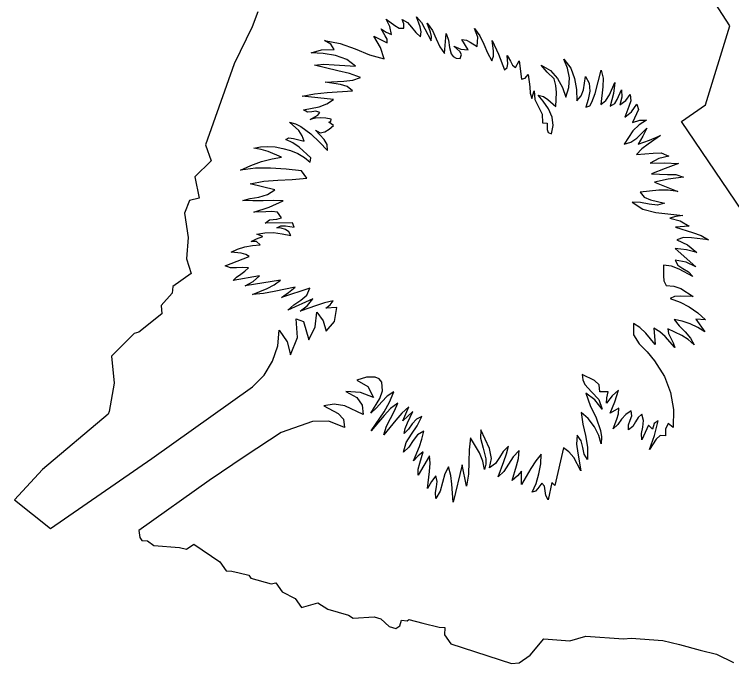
# Model space of a CAD drawing. Extents: x 1581789 to 1622364, y 1043167 to 1103486.
# Drawn here: x 1606240.325 to 1606243.636, y 1090299.144 to 1090302.14 of the extents above; entities that cross this region are included whole.
import ezdxf

# ---------------------------------------------------------------- set-up
doc = ezdxf.new("R2010")
doc.units = 0
doc.layers.add('RD_PD_PatLn2', color=7, linetype='Continuous')

msp = doc.modelspace()

# ---------------------------------------------------------------- linework, layer by layer
at = {"layer": 'RD_PD_PatLn2'}
for p, q in [((1606243.6279, 1090302.0873), (1606242.8537, 1090303.2816)), ((1606241.4489, 1090302.1521), (1606241.4222, 1090302.0817)), ((1606241.4222, 1090302.0817), (1606241.34, 1090301.9109)), ((1606243.5153, 1090301.723), (1606243.6279, 1090302.0873)), ((1606241.9849, 1090302.0387), (1606242.0453, 1090302.0078)), ((1606242.3102, 1090301.9586), (1606242.3182, 1090302.0522)), ((1606242.4201, 1090301.9767), (1606242.3912, 1090302.0236)), ((1606241.34, 1090301.9109), (1606241.2069, 1090301.5382)), ((1606242.6386, 1090301.895), (1606242.6559, 1090301.9255)), ((1606243.0059, 1090301.7753), (1606243.0333, 1090301.882)), ((1606242.7659, 1090301.7396), (1606242.7431, 1090301.7664)), ((1606241.7979, 1090301.7463), (1606241.6544, 1090301.7621)), ((1606243.4048, 1090301.6455), (1606243.5153, 1090301.723)), ((1606241.7976, 1090301.6276), (1606241.7774, 1090301.642)), ((1606242.7626, 1090301.6392), (1606242.7839, 1090301.6379)), ((1606244.0392, 1090300.7057), (1606243.4048, 1090301.6455)), ((1606241.2069, 1090301.5382), (1606241.2341, 1090301.464)), ((1606241.6899, 1090301.4584), (1606241.6932, 1090301.477)), ((1606241.2341, 1090301.464), (1606241.1582, 1090301.39)), ((1606241.6745, 1090301.3841), (1606241.6513, 1090301.4171)), ((1606241.1582, 1090301.39), (1606241.1776, 1090301.2909)), ((1606241.5269, 1090301.3298), (1606241.4134, 1090301.3581)), ((1606241.1339, 1090301.2806), (1606241.1104, 1090301.223)), ((1606241.1776, 1090301.2909), (1606241.1339, 1090301.2806)), ((1606241.1104, 1090301.223), (1606241.1267, 1090301.1098)), ((1606241.6095, 1090301.1773), (1606241.4822, 1090301.1759)), ((1606241.1267, 1090301.1098), (1606241.1192, 1090301.0113)), ((1606241.4715, 1090301.1151), (1606241.4443, 1090301.1249)), ((1606243.3761, 1090301.0589), (1606243.4703, 1090300.974)), ((1606241.1192, 1090301.0113), (1606241.1412, 1090300.944)), ((1606241.2978, 1090300.979), (1606241.4085, 1090301.022)), ((1606241.1412, 1090300.944), (1606241.056, 1090300.8843)), ((1606241.5537, 1090300.9138), (1606241.3908, 1090300.8871)), ((1606241.056, 1090300.8843), (1606241.0535, 1090300.8525)), ((1606241.6887, 1090300.8757), (1606241.5576, 1090300.8327)), ((1606241.0535, 1090300.8525), (1606241.003, 1090300.7962)), ((1606241.003, 1090300.7962), (1606241.0059, 1090300.7572)), ((1606241.8144, 1090300.7864), (1606241.7627, 1090300.7847)), ((1606241.0059, 1090300.7572), (1606240.8997, 1090300.6729)), ((1606243.4713, 1090300.734), (1606243.5126, 1090300.6751)), ((1606240.8997, 1090300.6729), (1606240.8785, 1090300.6678)), ((1606243.2769, 1090300.6913), (1606243.2839, 1090300.6168)), ((1606240.8785, 1090300.6678), (1606240.7739, 1090300.5627)), ((1606240.7739, 1090300.5627), (1606240.7862, 1090300.4377)), ((1606241.9513, 1090300.4659), (1606241.9068, 1090300.451)), ((1606240.7862, 1090300.4377), (1606240.7626, 1090300.3072)), ((1606243.0666, 1090300.3972), (1606243.0273, 1090300.3982)), ((1606240.7584, 1090300.2945), (1606240.4553, 1090300.0399)), ((1606240.7626, 1090300.3072), (1606240.7584, 1090300.2945)), ((1606242.1647, 1090300.3074), (1606242.1176, 1090300.2642)), ((1606243.2521, 1090300.2436), (1606243.2213, 1090300.1767)), ((1606242.8596, 1090300.1397), (1606242.8207, 1090299.9654)), ((1606242.2416, 1090300.1019), (1606242.1898, 1090300.0127)), ((1606242.3926, 1090300.0609), (1606242.3503, 1090299.8883)), ((1606240.4553, 1090300.0399), (1606240.3251, 1090299.8993)), ((1606242.6666, 1090299.9697), (1606242.6659, 1090300.0323)), ((1606242.8065, 1090299.9798), (1606242.7899, 1090299.899)), ((1606242.8207, 1090299.9654), (1606242.8065, 1090299.9798)), ((1606240.3251, 1090299.8993), (1606240.4915, 1090299.7672)), ((1606240.899, 1090299.7579), (1606240.9038, 1090299.7262)), ((1606240.9038, 1090299.7262), (1606240.9137, 1090299.7121)), ((1606240.9137, 1090299.7121), (1606240.9404, 1090299.71)), ((1606240.9404, 1090299.71), (1606240.9684, 1090299.6881)), ((1606240.9684, 1090299.6881), (1606241.0882, 1090299.6793)), ((1606241.0882, 1090299.6793), (1606241.1203, 1090299.6717)), ((1606241.1203, 1090299.6717), (1606241.1536, 1090299.6951)), ((1606241.1536, 1090299.6951), (1606241.2743, 1090299.6136)), ((1606241.2743, 1090299.6136), (1606241.3036, 1090299.5718)), ((1606241.3036, 1090299.5718), (1606241.3294, 1090299.5704)), ((1606241.3294, 1090299.5704), (1606241.3624, 1090299.5622)), ((1606241.3624, 1090299.5622), (1606241.4075, 1090299.5519)), ((1606241.4075, 1090299.5519), (1606241.4175, 1090299.5377)), ((1606241.4175, 1090299.5377), (1606241.511, 1090299.5118)), ((1606241.511, 1090299.5118), (1606241.5326, 1090299.5159)), ((1606241.5326, 1090299.5159), (1606241.5617, 1090299.4744)), ((1606241.5617, 1090299.4744), (1606241.6213, 1090299.4445)), ((1606241.6213, 1090299.4445), (1606241.6508, 1090299.4025)), ((1606241.6508, 1090299.4025), (1606241.7258, 1090299.4238)), ((1606241.7258, 1090299.4238), (1606241.7716, 1090299.3945)), ((1606241.7716, 1090299.3945), (1606241.8668, 1090299.368)), ((1606241.8668, 1090299.368), (1606241.8888, 1090299.3529)), ((1606241.8888, 1090299.3529), (1606241.9866, 1090299.3591)), ((1606241.9866, 1090299.3591), (1606242.0175, 1090299.3499)), ((1606242.0175, 1090299.3499), (1606242.056, 1090299.3146)), ((1606242.0868, 1090299.3057), (1606242.1045, 1090299.3181)), ((1606242.1045, 1090299.3181), (1606242.1117, 1090299.3439)), ((1606242.1117, 1090299.3439), (1606242.1381, 1090299.3416)), ((1606242.1381, 1090299.3416), (1606242.1465, 1090299.3476)), ((1606242.1465, 1090299.3476), (1606242.21, 1090299.3302)), ((1606242.21, 1090299.3302), (1606242.2864, 1090299.3113)), ((1606242.056, 1090299.3146), (1606242.0868, 1090299.3057)), ((1606242.2864, 1090299.3113), (1606242.3125, 1090299.3101)), ((1606242.3125, 1090299.3101), (1606242.3105, 1090299.2769)), ((1606242.3105, 1090299.2769), (1606242.3402, 1090299.2346)), ((1606242.7061, 1090299.1831), (1606242.7687, 1090299.2575)), ((1606242.7687, 1090299.2575), (1606242.8891, 1090299.2491)), ((1606242.8891, 1090299.2491), (1606242.9628, 1090299.2699)), ((1606242.9628, 1090299.2699), (1606243.1365, 1090299.2574)), ((1606243.1365, 1090299.2574), (1606243.1727, 1090299.2616)), ((1606243.1727, 1090299.2616), (1606243.3193, 1090299.2504)), ((1606243.3193, 1090299.2504), (1606243.396, 1090299.2322)), ((1606242.3402, 1090299.2346), (1606242.6207, 1090299.1435)), ((1606243.396, 1090299.2322), (1606243.4904, 1090299.2056)), ((1606242.6554, 1090299.1475), (1606242.7061, 1090299.1831)), ((1606243.4904, 1090299.2056), (1606243.5669, 1090299.1871)), ((1606243.5669, 1090299.1871), (1606243.6446, 1090299.1484)), ((1606242.6207, 1090299.1435), (1606242.6554, 1090299.1475))]:
    msp.add_line(p, q, dxfattribs=at)
for points in [[(1606242.0453, 1090302.0078), (1606242.0459, 1090302.0253), (1606242.0372, 1090302.0408), (1606242.0183, 1090302.0723), (1606242.0421, 1090302.0581), (1606242.0665, 1090302.0471), (1606242.0587, 1090302.0832), (1606242.0417, 1090302.1173), (1606242.0811, 1090302.0891), (1606242.101, 1090302.0769), (1606242.1234, 1090302.0768), (1606242.1237, 1090302.0962), (1606242.116, 1090302.1164), (1606242.1392, 1090302.1025), (1606242.1587, 1090302.08), (1606242.1779, 1090302.056), (1606242.2004, 1090302.0368), (1606242.2037, 1090302.0599), (1606242.1982, 1090302.0829), (1606242.1814, 1090302.1277), (1606242.2046, 1090302.1028), (1606242.2198, 1090302.0736), (1606242.2485, 1090302.0176), (1606242.2506, 1090302.0378), (1606242.2458, 1090302.058), (1606242.2304, 1090302.0985), (1606242.2557, 1090302.0658), (1606242.2727, 1090302.0272), (1606242.2885, 1090301.9895), (1606242.3102, 1090301.9586)], [(1606242.3912, 1090302.0236), (1606242.4126, 1090302.0215), (1606242.4293, 1090302.0117), (1606242.4622, 1090301.992), (1606242.4653, 1090302.0353), (1606242.4492, 1090302.0745), (1606242.4742, 1090302.0411), (1606242.4927, 1090302.002), (1606242.5096, 1090301.9617), (1606242.5297, 1090301.9249), (1606242.5369, 1090301.9471), (1606242.5363, 1090301.9711), (1606242.5309, 1090302.0194), (1606242.5592, 1090301.9554), (1606242.5872, 1090301.8834), (1606242.6005, 1090301.8948), (1606242.6023, 1090301.9119), (1606242.6001, 1090301.9499), (1606242.6148, 1090301.9231), (1606242.6251, 1090301.9055), (1606242.6386, 1090301.895)], [(1606241.6544, 1090301.7621), (1606241.711, 1090301.7737), (1606241.769, 1090301.7794), (1606241.8855, 1090301.7874), (1606241.8614, 1090301.8072), (1606241.8304, 1090301.816), (1606241.7605, 1090301.8263), (1606241.8463, 1090301.8311), (1606241.8876, 1090301.8361), (1606241.9227, 1090301.8481), (1606241.8719, 1090301.8666), (1606241.8181, 1090301.8794), (1606241.711, 1090301.9056), (1606241.7534, 1090301.9101), (1606241.8014, 1090301.9067), (1606241.9005, 1090301.9001), (1606241.8597, 1090301.9309), (1606241.8076, 1090301.9502), (1606241.7508, 1090301.9596), (1606241.6956, 1090301.9624), (1606241.7436, 1090301.9757), (1606241.8013, 1090301.9771), (1606241.7853, 1090302.0022), (1606241.7571, 1090302.0198), (1606241.829, 1090302.0055), (1606241.8976, 1090301.9803), (1606241.9647, 1090301.9537), (1606242.0325, 1090301.9353), (1606242.0159, 1090301.9875), (1606241.9849, 1090302.0387)], [(1606242.3182, 1090302.0522), (1606242.3287, 1090302.0205), (1606242.3335, 1090301.9868), (1606242.3422, 1090301.9571), (1606242.3507, 1090301.9455), (1606242.3638, 1090301.9372), (1606242.3828, 1090301.9363), (1606242.389, 1090301.9553), (1606242.381, 1090301.9685), (1606242.3535, 1090301.9931), (1606242.3864, 1090301.98), (1606242.4201, 1090301.9767)], [(1606242.7431, 1090301.7664), (1606242.7672, 1090301.7605), (1606242.7872, 1090301.7476), (1606242.824, 1090301.7148), (1606242.8279, 1090301.7795), (1606242.8245, 1090301.8117), (1606242.8162, 1090301.8421), (1606242.7846, 1090301.8737), (1606242.7576, 1090301.9052), (1606242.8005, 1090301.8807), (1606242.8326, 1090301.8442), (1606242.8555, 1090301.8017), (1606242.8711, 1090301.758), (1606242.8851, 1090301.8025), (1606242.8877, 1090301.8475), (1606242.8792, 1090301.8916), (1606242.861, 1090301.9326), (1606242.8931, 1090301.892), (1606242.9114, 1090301.8445), (1606242.9198, 1090301.793), (1606242.9221, 1090301.7409), (1606242.9408, 1090301.7642), (1606242.9529, 1090301.7922), (1606242.962, 1090301.8524), (1606242.9782, 1090301.823), (1606242.9813, 1090301.7861), (1606242.9746, 1090301.7468), (1606242.9635, 1090301.7109), (1606242.9814, 1090301.7174), (1606242.9908, 1090301.7341), (1606243.0059, 1090301.7753)], [(1606242.6559, 1090301.9255), (1606242.6662, 1090301.8411), (1606242.6828, 1090301.8459), (1606242.6962, 1090301.8622), (1606242.7039, 1090301.8048), (1606242.7061, 1090301.7767), (1606242.7143, 1090301.7523), (1606242.7241, 1090301.7876), (1606242.7274, 1090301.7464), (1606242.7444, 1090301.7128), (1606242.7613, 1090301.6794), (1606242.7626, 1090301.6392)], [(1606243.0333, 1090301.882), (1606243.0434, 1090301.8455), (1606243.0419, 1090301.8058), (1606243.0319, 1090301.7238), (1606243.0556, 1090301.7421), (1606243.0717, 1090301.768), (1606243.0975, 1090301.8253), (1606243.0912, 1090301.7744), (1606243.076, 1090301.7161), (1606243.0965, 1090301.728), (1606243.1085, 1090301.7475), (1606243.1276, 1090301.791), (1606243.1298, 1090301.7571), (1606243.1205, 1090301.7229), (1606243.1476, 1090301.7427), (1606243.167, 1090301.7697), (1606243.1703, 1090301.7412), (1606243.1621, 1090301.7146), (1606243.1428, 1090301.6649), (1606243.1733, 1090301.6899), (1606243.1986, 1090301.7247), (1606243.2063, 1090301.7009), (1606243.1973, 1090301.6807), (1606243.1781, 1090301.6407), (1606243.2121, 1090301.652), (1606243.2435, 1090301.652), (1606243.2087, 1090301.6296), (1606243.1803, 1090301.6028), (1606243.1399, 1090301.5407), (1606243.1714, 1090301.5493), (1606243.1986, 1090301.568), (1606243.2453, 1090301.6146), (1606243.2263, 1090301.5772), (1606243.2049, 1090301.541), (1606243.2569, 1090301.5592), (1606243.3078, 1090301.5806), (1606243.2508, 1090301.5411), (1606243.2216, 1090301.5189), (1606243.1977, 1090301.4932)], [(1606241.7774, 1090301.642), (1606241.7856, 1090301.6448), (1606241.7882, 1090301.6556), (1606241.7627, 1090301.6606), (1606241.7378, 1090301.6618), (1606241.7138, 1090301.6601), (1606241.6909, 1090301.655), (1606241.7125, 1090301.6677), (1606241.7262, 1090301.6749), (1606241.7359, 1090301.6866), (1606241.7171, 1090301.6925), (1606241.6978, 1090301.6899), (1606241.6782, 1090301.6888), (1606241.6603, 1090301.6986), (1606241.7323, 1090301.7133), (1606241.7671, 1090301.7263), (1606241.7979, 1090301.7463)], [(1606242.7839, 1090301.6379), (1606242.7842, 1090301.6079), (1606242.7898, 1090301.5947), (1606242.8042, 1090301.5886), (1606242.8128, 1090301.6263), (1606242.8077, 1090301.6655), (1606242.7912, 1090301.7041), (1606242.7659, 1090301.7396)], [(1606241.6932, 1090301.477), (1606241.6403, 1090301.5263), (1606241.6108, 1090301.5463), (1606241.5786, 1090301.562), (1606241.5918, 1090301.57), (1606241.6141, 1090301.5677), (1606241.6636, 1090301.554), (1606241.654, 1090301.5798), (1606241.6376, 1090301.6033), (1606241.5952, 1090301.6428), (1606241.6226, 1090301.6339), (1606241.648, 1090301.6216), (1606241.694, 1090301.5891), (1606241.7341, 1090301.5505), (1606241.771, 1090301.5112), (1606241.7697, 1090301.5392), (1606241.7545, 1090301.562), (1606241.7156, 1090301.6047), (1606241.7374, 1090301.5939), (1606241.7588, 1090301.5971), (1606241.779, 1090301.6101), (1606241.7976, 1090301.6276)], [(1606241.6513, 1090301.4171), (1606241.5791, 1090301.4255), (1606241.5077, 1090301.4304), (1606241.4379, 1090301.4294), (1606241.3692, 1090301.4212), (1606241.4163, 1090301.4428), (1606241.4661, 1090301.4606), (1606241.5145, 1090301.4734), (1606241.5583, 1090301.4801), (1606241.4971, 1090301.5064), (1606241.4649, 1090301.5168), (1606241.4313, 1090301.5218), (1606241.461, 1090301.5283), (1606241.4938, 1090301.5302), (1606241.5293, 1090301.5278), (1606241.5651, 1090301.5215), (1606241.6006, 1090301.5114), (1606241.6341, 1090301.4974), (1606241.6642, 1090301.4795), (1606241.6899, 1090301.4584)], [(1606243.1977, 1090301.4932), (1606243.2737, 1090301.4997), (1606243.3116, 1090301.5003), (1606243.3463, 1090301.4851), (1606243.3006, 1090301.4742), (1606243.2603, 1090301.4533), (1606243.325, 1090301.4551), (1606243.3906, 1090301.451), (1606243.3294, 1090301.4285), (1606243.2661, 1090301.4044), (1606243.3405, 1090301.4004), (1606243.3778, 1090301.4001), (1606243.4135, 1090301.3893), (1606243.3437, 1090301.3791), (1606243.2795, 1090301.365), (1606243.3873, 1090301.3221), (1606243.3436, 1090301.3293), (1606243.3001, 1090301.3286), (1606243.214, 1090301.319), (1606243.2331, 1090301.2958), (1606243.2619, 1090301.2838), (1606243.3263, 1090301.2692), (1606243.2945, 1090301.2594), (1606243.256, 1090301.2638), (1606243.2153, 1090301.2719), (1606243.1769, 1090301.2726), (1606243.2262, 1090301.2413), (1606243.2861, 1090301.2255), (1606243.4111, 1090301.2122), (1606243.3786, 1090301.2069), (1606243.3513, 1090301.1987), (1606243.3989, 1090301.1865), (1606243.4395, 1090301.1629), (1606243.3763, 1090301.1572), (1606243.4558, 1090301.1328), (1606243.4951, 1090301.1196), (1606243.5291, 1090301.0991), (1606243.4506, 1090301.1088), (1606243.4132, 1090301.1098), (1606243.3828, 1090301.0987), (1606243.4331, 1090301.0757), (1606243.4759, 1090301.0414), (1606243.4275, 1090301.0535), (1606243.3761, 1090301.0589)], [(1606241.4134, 1090301.3581), (1606241.4761, 1090301.3703), (1606241.5415, 1090301.3747), (1606241.608, 1090301.3773), (1606241.6745, 1090301.3841)], [(1606241.4822, 1090301.1759), (1606241.5027, 1090301.1919), (1606241.5369, 1090301.1948), (1606241.5584, 1090301.2013), (1606241.5402, 1090301.2268), (1606241.5136, 1090301.2297), (1606241.4864, 1090301.2285), (1606241.4312, 1090301.2277), (1606241.5011, 1090301.2494), (1606241.5662, 1090301.2796), (1606241.52, 1090301.281), (1606241.4729, 1090301.2797), (1606241.4255, 1090301.2787), (1606241.3793, 1090301.2813), (1606241.4144, 1090301.2905), (1606241.4539, 1090301.2969), (1606241.4931, 1090301.3078), (1606241.5269, 1090301.3298)], [(1606241.4443, 1090301.1249), (1606241.4817, 1090301.1324), (1606241.5213, 1090301.1329), (1606241.5615, 1090301.1278), (1606241.6016, 1090301.1188), (1606241.5929, 1090301.1359), (1606241.5764, 1090301.1472), (1606241.5562, 1090301.1533), (1606241.536, 1090301.1543), (1606241.5552, 1090301.164), (1606241.5761, 1090301.1645), (1606241.6169, 1090301.158), (1606241.6095, 1090301.1773)], [(1606241.4085, 1090301.022), (1606241.3931, 1090301.0324), (1606241.3719, 1090301.0383), (1606241.3266, 1090301.0424), (1606241.3548, 1090301.0568), (1606241.3883, 1090301.0665), (1606241.4241, 1090301.0729), (1606241.4599, 1090301.0764), (1606241.4428, 1090301.0909), (1606241.4184, 1090301.0921), (1606241.4435, 1090301.1044), (1606241.4715, 1090301.1151)], [(1606243.4703, 1090300.974), (1606243.4259, 1090300.9966), (1606243.3748, 1090301.0051), (1606243.3879, 1090300.9817), (1606243.4108, 1090300.9664), (1606243.4364, 1090300.9514), (1606243.4563, 1090300.9295), (1606243.3939, 1090300.9639), (1606243.3593, 1090300.9772), (1606243.3217, 1090300.9821), (1606243.3213, 1090300.9338), (1606243.3237, 1090300.9107), (1606243.3342, 1090300.8887), (1606243.3699, 1090300.886), (1606243.4022, 1090300.8749), (1606243.458, 1090300.8371), (1606243.3999, 1090300.8387), (1606243.3728, 1090300.8372), (1606243.352, 1090300.8279), (1606243.3979, 1090300.8124), (1606243.4405, 1090300.7906), (1606243.4797, 1090300.7632), (1606243.5148, 1090300.73), (1606243.4713, 1090300.734)], [(1606241.3908, 1090300.8871), (1606241.427, 1090300.9063), (1606241.4563, 1090300.933), (1606241.335, 1090300.9115), (1606241.3512, 1090300.9273), (1606241.3704, 1090300.9411), (1606241.3891, 1090300.9551), (1606241.4053, 1090300.9709), (1606241.379, 1090300.9724), (1606241.3513, 1090300.9701), (1606241.3235, 1090300.9702), (1606241.2978, 1090300.979)], [(1606241.5576, 1090300.8327), (1606241.5909, 1090300.856), (1606241.6212, 1090300.8813), (1606241.5244, 1090300.8603), (1606241.4747, 1090300.8523), (1606241.4246, 1090300.8476), (1606241.4922, 1090300.8743), (1606241.5244, 1090300.8916), (1606241.5537, 1090300.9138)], [(1606241.7627, 1090300.7847), (1606241.7829, 1090300.7994), (1606241.7961, 1090300.8183), (1606241.7575, 1090300.8084), (1606241.7199, 1090300.7958), (1606241.6439, 1090300.7706), (1606241.6779, 1090300.7965), (1606241.7025, 1090300.8264), (1606241.5881, 1090300.7747), (1606241.6159, 1090300.7995), (1606241.648, 1090300.8211), (1606241.6751, 1090300.8446), (1606241.6887, 1090300.8757)], [(1606240.4915, 1090299.7672), (1606240.9603, 1090300.0908), (1606241.424, 1090300.4206), (1606241.478, 1090300.4743), (1606241.5171, 1090300.5392), (1606241.5407, 1090300.6107), (1606241.5481, 1090300.6831), (1606241.5843, 1090300.6287), (1606241.6, 1090300.5685), (1606241.6325, 1090300.6487), (1606241.6267, 1090300.7342), (1606241.6594, 1090300.7224), (1606241.6842, 1090300.6377), (1606241.7137, 1090300.6978), (1606241.7208, 1090300.7655), (1606241.7508, 1090300.7251), (1606241.7642, 1090300.6775), (1606241.8027, 1090300.7224), (1606241.8144, 1090300.7864)], [(1606243.2839, 1090300.6168), (1606243.2397, 1090300.6689), (1606243.2129, 1090300.6949), (1606243.1834, 1090300.7137), (1606243.1837, 1090300.661), (1606243.2093, 1090300.6199), (1606243.2462, 1090300.5823), (1606243.2803, 1090300.5407), (1606243.3255, 1090300.4693), (1606243.3543, 1090300.3946), (1606243.368, 1090300.3163), (1606243.3668, 1090300.234), (1606243.3437, 1090300.2524), (1606243.3301, 1090300.2254), (1606243.3312, 1090300.1948), (1606243.3059, 1090300.1966), (1606243.2882, 1090300.1793), (1606243.2565, 1090300.1323), (1606243.2806, 1090300.196), (1606243.2965, 1090300.2645), (1606243.2786, 1090300.2524), (1606243.2708, 1090300.2257), (1606243.2521, 1090300.2436)], [(1606243.5126, 1090300.6751), (1606243.4799, 1090300.6949), (1606243.4449, 1090300.7118), (1606243.4083, 1090300.7245), (1606243.3702, 1090300.7324), (1606243.3933, 1090300.7029), (1606243.4213, 1090300.6746), (1606243.4469, 1090300.6457), (1606243.4624, 1090300.6154), (1606243.4358, 1090300.6395), (1606243.4061, 1090300.6586), (1606243.3421, 1090300.6882), (1606243.3448, 1090300.6665), (1606243.3547, 1090300.6453), (1606243.3663, 1090300.6242), (1606243.3739, 1090300.6022), (1606243.3295, 1090300.6529), (1606243.3045, 1090300.6745), (1606243.2769, 1090300.6913)], [(1606243.0273, 1090300.3982), (1606243.0249, 1090300.4295), (1606243.0035, 1090300.4507), (1606242.9466, 1090300.4784), (1606242.9489, 1090300.4531), (1606242.9586, 1090300.4322), (1606242.99, 1090300.3973), (1606243.0232, 1090300.3627), (1606243.0386, 1090300.3182), (1606243.0043, 1090300.3613), (1606242.9627, 1090300.3915), (1606242.9835, 1090300.3341), (1606243.0104, 1090300.2776), (1606243.0312, 1090300.2201), (1606243.0357, 1090300.1899), (1606243.0344, 1090300.1581), (1606243.0234, 1090300.1959), (1606243.0027, 1090300.2364), (1606242.9746, 1090300.2741), (1606242.9411, 1090300.3027), (1606242.9487, 1090300.249), (1606242.9611, 1090300.1958), (1606242.9708, 1090300.142), (1606242.9714, 1090300.0854), (1606242.9554, 1090300.11), (1606242.9491, 1090300.141), (1606242.9419, 1090300.1722), (1606242.9228, 1090300.1983), (1606242.9207, 1090300.1565), (1606242.9257, 1090300.1152), (1606242.9405, 1090300.0331), (1606242.9074, 1090300.0954), (1606242.8851, 1090300.1213), (1606242.8596, 1090300.1397)], [(1606241.9068, 1090300.451), (1606241.9561, 1090300.4225), (1606241.9828, 1090300.3716), (1606241.9237, 1090300.3944), (1606241.8558, 1090300.3989), (1606241.9059, 1090300.371), (1606241.931, 1090300.3364), (1606241.9357, 1090300.2937), (1606241.8503, 1090300.3336), (1606241.8011, 1090300.341), (1606241.7544, 1090300.3339), (1606241.8197, 1090300.2983), (1606241.8449, 1090300.2716), (1606241.8494, 1090300.2332), (1606241.7769, 1090300.2629), (1606241.702, 1090300.2605), (1606241.5575, 1090300.21), (1606241.39, 1090300.1011), (1606241.2248, 1090299.9889), (1606240.899, 1090299.7579)], [(1606242.1176, 1090300.2642), (1606242.1457, 1090300.3286), (1606242.1139, 1090300.3002), (1606242.0856, 1090300.2674), (1606242.0306, 1090300.199), (1606242.0424, 1090300.2391), (1606242.0607, 1090300.2751), (1606242.0802, 1090300.31), (1606242.0947, 1090300.3462), (1606242.0617, 1090300.3206), (1606242.0316, 1090300.2881), (1606241.9728, 1090300.2176), (1606242.0318, 1090300.3053), (1606242.0574, 1090300.3506), (1606242.0763, 1090300.3985), (1606242.0457, 1090300.3782), (1606242.021, 1090300.352), (1606241.9973, 1090300.3243), (1606241.9702, 1090300.2996), (1606242.0116, 1090300.3665), (1606242.0243, 1090300.4031), (1606242.0215, 1090300.4418), (1606242.0085, 1090300.458), (1606241.9905, 1090300.4657), (1606241.9513, 1090300.4659)], [(1606243.2213, 1090300.1767), (1606243.2203, 1090300.2054), (1606243.2258, 1090300.2353), (1606243.229, 1090300.2661), (1606243.2218, 1090300.2956), (1606243.2047, 1090300.2799), (1606243.1927, 1090300.2593), (1606243.1797, 1090300.2384), (1606243.1608, 1090300.2223), (1606243.1608, 1090300.2455), (1606243.1681, 1090300.2665), (1606243.1749, 1090300.2875), (1606243.1724, 1090300.3102), (1606243.1473, 1090300.2938), (1606243.1283, 1090300.2716), (1606243.1105, 1090300.2476), (1606243.0886, 1090300.2266), (1606243.1061, 1090300.2719), (1606243.1133, 1090300.2964), (1606243.1148, 1090300.3227), (1606243.076, 1090300.2996), (1606243.0973, 1090300.3512), (1606243.114, 1090300.4057), (1606243.0839, 1090300.3796), (1606243.0578, 1090300.3459), (1606243.06, 1090300.3706), (1606243.0666, 1090300.3972)], [(1606242.1898, 1090300.0127), (1606242.189, 1090300.041), (1606242.1969, 1090300.0681), (1606242.212, 1090300.1203), (1606242.1899, 1090300.1019), (1606242.1677, 1090300.079), (1606242.1958, 1090300.1452), (1606242.2068, 1090300.1794), (1606242.2147, 1090300.2158), (1606242.1857, 1090300.1996), (1606242.1659, 1090300.1727), (1606242.1468, 1090300.143), (1606242.121, 1090300.1195), (1606242.1345, 1090300.164), (1606242.1584, 1090300.2032), (1606242.1847, 1090300.2416), (1606242.2059, 1090300.2834), (1606242.1807, 1090300.2718), (1606242.1621, 1090300.2506), (1606242.145, 1090300.2263), (1606242.1238, 1090300.2054), (1606242.1287, 1090300.2292), (1606242.1405, 1090300.2554), (1606242.1647, 1090300.3074)], [(1606242.6659, 1090300.0323), (1606242.6478, 1090300.011), (1606242.6232, 1090299.9881), (1606242.6425, 1090300.0558), (1606242.6516, 1090300.0903), (1606242.6547, 1090300.1266), (1606242.6284, 1090300.0984), (1606242.6068, 1090300.0642), (1606242.585, 1090300.0309), (1606242.558, 1090300.0055), (1606242.5848, 1090300.0764), (1606242.5972, 1090300.1116), (1606242.6056, 1090300.1472), (1606242.5822, 1090300.123), (1606242.5653, 1090300.0949), (1606242.5465, 1090300.0678), (1606242.5185, 1090300.0474), (1606242.5278, 1090300.091), (1606242.5179, 1090300.1358), (1606242.4785, 1090300.2233), (1606242.4767, 1090300.1842), (1606242.4899, 1090300.1381), (1606242.502, 1090300.0888), (1606242.502, 1090300.0639), (1606242.4955, 1090300.0394), (1606242.4878, 1090300.0784), (1606242.4717, 1090300.1164), (1606242.4313, 1090300.1861), (1606242.4249, 1090300.1308), (1606242.4232, 1090300.0746), (1606242.421, 1090300.0185), (1606242.4125, 1090299.9628), (1606242.3926, 1090300.0609)], [(1606242.7899, 1090299.899), (1606242.778, 1090299.9188), (1606242.7753, 1090299.9413), (1606242.7725, 1090299.9621), (1606242.7603, 1090299.976), (1606242.7409, 1090299.9514), (1606242.7312, 1090299.9397), (1606242.716, 1090299.9347), (1606242.7333, 1090299.975), (1606242.7468, 1090300.019), (1606242.7551, 1090300.0652), (1606242.7574, 1090300.1107), (1606242.7317, 1090300.0801), (1606242.7091, 1090300.0443), (1606242.6666, 1090299.9697)], [(1606242.3503, 1090299.8883), (1606242.3447, 1090299.9711), (1606242.3404, 1090300.0121), (1606242.3297, 1090300.0518), (1606242.3121, 1090300.0195), (1606242.3018, 1090299.9801), (1606242.2909, 1090299.9399), (1606242.2706, 1090299.9061), (1606242.2698, 1090299.9328), (1606242.2742, 1090299.9591), (1606242.2765, 1090299.9848), (1606242.2708, 1090300.0104), (1606242.251, 1090299.9835), (1606242.2321, 1090299.9524), (1606242.2412, 1090300.0304), (1606242.2442, 1090300.068), (1606242.2416, 1090300.1019)]]:
    msp.add_lwpolyline(points, dxfattribs=at)

doc.saveas('drawing.dxf')
